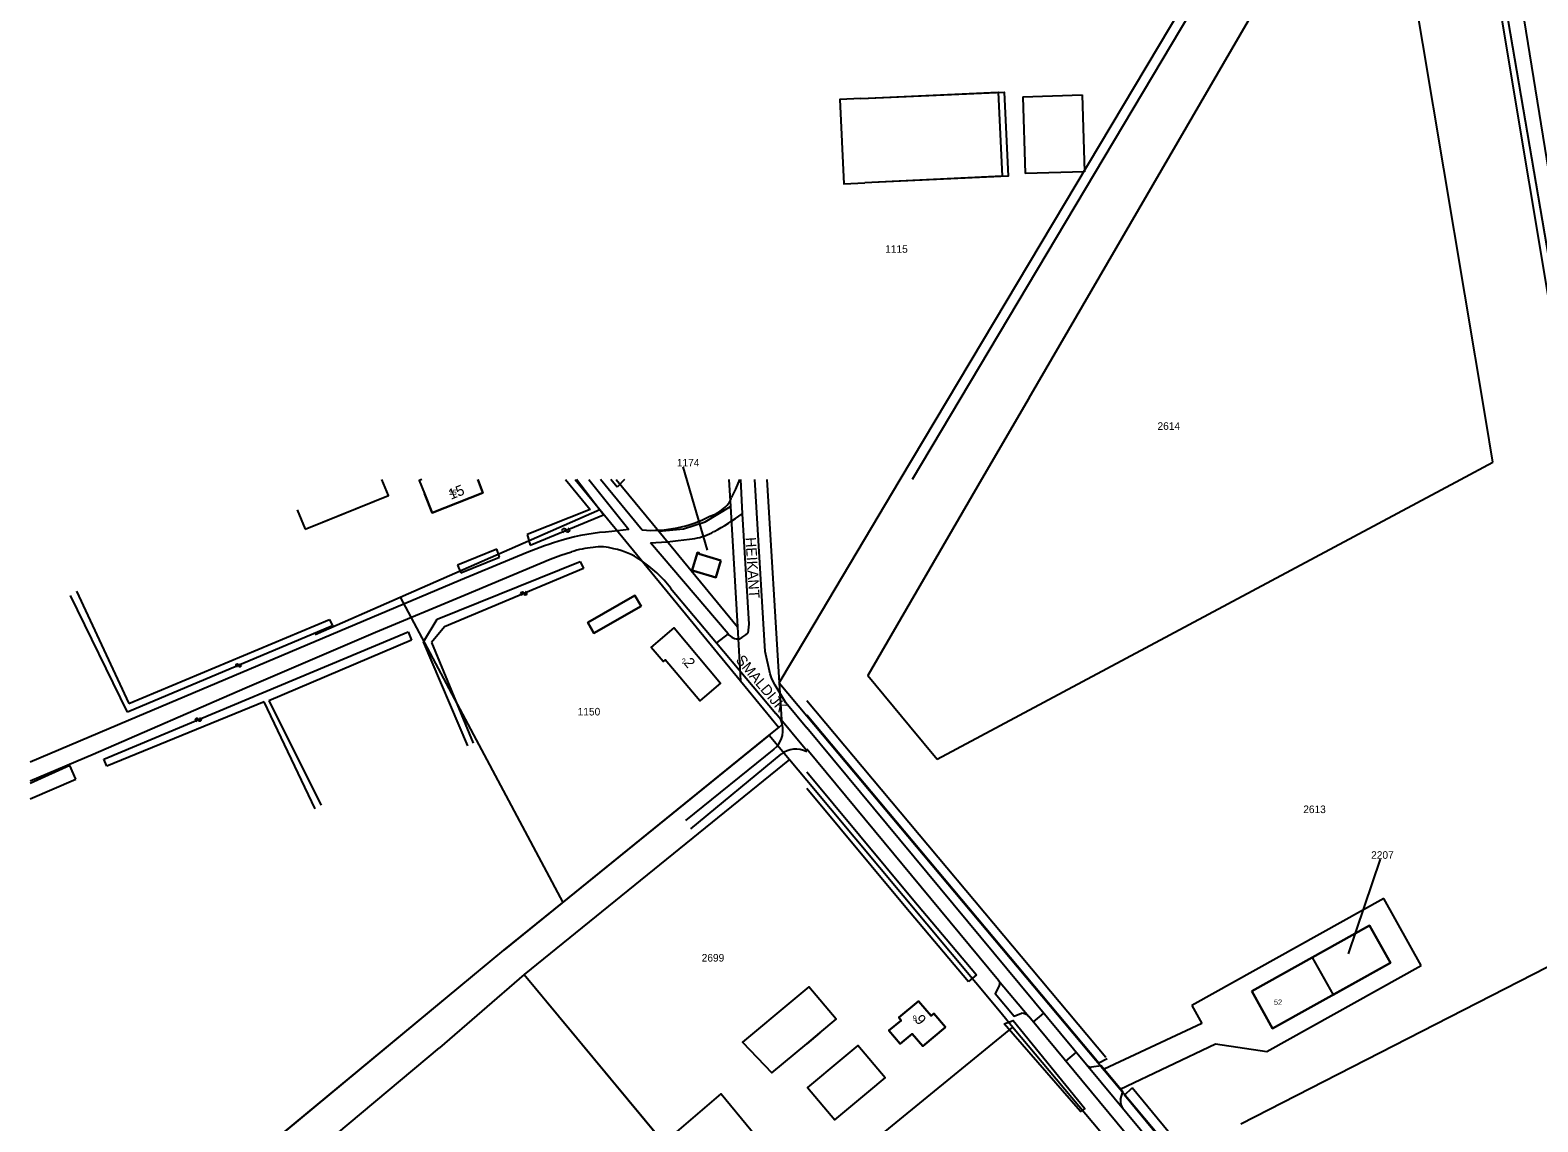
# Model space of a CAD drawing. Extents: x 148816 to 151297, y 399515 to 402500.
# Drawn here: x 148815.6 to 149173.6, y 401847.5 to 402106.7 of the extents above; entities that cross this region are included whole.
import ezdxf

# ---------------------------------------------------------------- set-up
doc = ezdxf.new("R2010")
doc.units = 0
for name, color, linetype in [('B01 Hoofdgebouw  [D] Norm', 7, 'Continuous'), ('B01 Hoofdgebouw  [T] Norm', 7, 'Continuous'), ('B01 hoofgebouw', 7, 'Continuous'), ('G01 perceelsgrens', 7, 'Continuous'), ('G02 sectiegrens', 7, 'Continuous'), ('G04 burgerlijke gemeentegrens', 7, 'Continuous'), ('G04 Gemeentegrens [D] Gem', 7, 'Continuous'), ('S05 Water  Norm', 7, 'Continuous'), ('T04 Haag heg  [D] Gem', 7, 'Continuous'), ('T09 Insteek water  [D] Norm', 7, 'Continuous'), ('T09 Insteek water  [T] Norm', 7, 'Continuous'), ('V00 Kant verharding algemeen  [T] Norm', 7, 'Continuous'), ('V06 Kant onverhard  [D] Norm', 7, 'Continuous'), ('V06 Kant onverhard  [T] Gem', 7, 'Continuous'), ('Z01 perceelnummer', 7, 'Continuous'), ('Z02 huisnummer', 7, 'Continuous'), ('Z02 Huisnummer  [Tekst] Norm', 7, 'Continuous'), ('Z06 straatnaam', 7, 'Continuous')]:
    doc.layers.add(name, color=color, linetype=linetype)

msp = doc.modelspace()

# ---------------------------------------------------------------- linework, layer by layer
at = {"layer": 'B01 Hoofdgebouw  [D] Norm'}
for p, q in [((149051.29, 402090.89), (149065.37, 402091.32)), ((149051.29, 402090.89), (149051.86, 402072.64)), ((149065.37, 402091.32), (149065.93, 402073.08)), ((149065.93, 402073.08), (149051.86, 402072.64))]:
    msp.add_line(p, q, dxfattribs=at)
msp.add_lwpolyline([(149012.84, 402090.43), (149045.46, 402091.97), (149046.4, 402071.99), (149013.77, 402070.45)], dxfattribs=at)
at = {"layer": 'B01 Hoofdgebouw  [T] Norm'}
for p, q in [((149012.84, 402090.43), (149007.84, 402090.2)), ((149007.84, 402090.2), (149008.78, 402070.22)), ((149008.78, 402070.22), (149013.77, 402070.45)), ((148900.66, 401996.19), (148899.12, 402000)), ((148911.07, 401992.06), (148909.21, 401996.7)), ((148923.12, 401996.88), (148911.07, 401992.06)), ((148921.88, 402000), (148923.12, 401996.88)), ((148880.87, 401988.18), (148900.66, 401996.19)), ((148879, 401992.81), (148880.87, 401988.18)), ((148972.74, 401978.22), (148974.09, 401982.7)), ((148974.09, 401982.7), (148974.42, 401982.57)), ((148974.42, 401982.57), (148974.4, 401982.37)), ((148974.4, 401982.37), (148979.62, 401980.8)), ((148979.62, 401980.8), (148978.4, 401976.77)), ((148973.08, 401978.12), (148972.74, 401978.22)), ((148973.14, 401978.33), (148973.08, 401978.12)), ((148978.4, 401976.77), (148973.14, 401978.33)), ((148947.99, 401966.09), (148959.18, 401972.51)), ((148959.18, 401972.51), (148960.64, 401969.97)), ((148960.64, 401969.97), (148949.48, 401963.49)), ((148949.48, 401963.49), (148947.99, 401966.09)), ((148964.7, 401961.54), (148968.52, 401964.76)), ((148968.52, 401964.76), (148979.55, 401951.65)), ((148979.55, 401951.65), (148975.72, 401948.43)), ((149105.65, 401878.52), (149133.57, 401894.13)), ((149133.57, 401894.13), (149138.57, 401885.24)), ((149138.57, 401885.24), (149110.61, 401869.64)), ((149000, 401879.16), (148996.65, 401876.36)), ((149000.49, 401879.57), (149000, 401879.16)), ((149006.94, 401871.86), (149000.49, 401879.57)), ((149110.61, 401869.64), (149105.65, 401878.52)), ((149026.54, 401876.2), (149021.84, 401872.27)), ((149029.52, 401872.7), (149026.54, 401876.2)), ((149003.1, 401868.65), (149006.94, 401871.86)), ((149021.84, 401872.27), (149022.4, 401871.6)), ((149030.2, 401873.26), (149029.52, 401872.7)), ((149032.92, 401869.99), (149030.2, 401873.26)), ((149003.1, 401868.65), (149000, 401866.06)), ((149012.13, 401865.66), (149008.29, 401862.45)), ((149018.58, 401857.94), (149012.13, 401865.66)), ((149014.75, 401854.73), (149018.58, 401857.94))]:
    msp.add_line(p, q, dxfattribs=at)
for points in [[(149021.84, 401872.27), (149022.4, 401871.6), (149019.48, 401869.18), (149022.14, 401866.01), (149025.04, 401868.44), (149027.52, 401865.48), (149032.92, 401869.99)], [(149008.29, 401862.45), (149000.21, 401855.7), (149006.68, 401847.97), (149014.75, 401854.73)]]:
    msp.add_lwpolyline(points, dxfattribs=at)
at = {"layer": 'B01 hoofgebouw'}
for points in [[(149012.84, 402090.43), (149007.84, 402090.2), (149008.78, 402070.22), (149013.77, 402070.45)], [(149012.84, 402090.43), (149046.85, 402091.99), (149047.79, 402072.02), (149013.77, 402070.45)], [(148883.3, 401989.16), (148900.66, 401996.19), (148899.12, 402000)], [(148908.58, 402000), (148907.98, 401999.76), (148909.21, 401996.7)], [(148909.21, 401996.7), (148911.07, 401992.06), (148923.12, 401996.88), (148921.88, 402000)], [(148979.62, 401980.8), (148974.4, 401982.37), (148974.42, 401982.57), (148974.09, 401982.7), (148972.74, 401978.22), (148973.08, 401978.12), (148973.14, 401978.33), (148978.4, 401976.77), (148979.62, 401980.8)], [(148960.64, 401969.97), (148959.18, 401972.51), (148947.99, 401966.09), (148949.48, 401963.49), (148960.64, 401969.97)], [(148964.7, 401961.54), (148968.52, 401964.76), (148979.55, 401951.65), (148975.72, 401948.43)], [(148975.72, 401948.43), (148974.59, 401947.48), (148966.36, 401957.21), (148965.89, 401956.81), (148963.06, 401960.16), (148964.7, 401961.54)], [(149105.65, 401878.52), (149110.61, 401869.64), (149138.57, 401885.24), (149133.57, 401894.13), (149105.65, 401878.52)], [(149000, 401879.16), (148996.65, 401876.36)], [(149003.1, 401868.65), (149006.94, 401871.86), (149000.49, 401879.57), (149000, 401879.16)], [(148996.65, 401876.36), (148984.73, 401866.4), (148991.69, 401859.11), (149000, 401866.06)], [(149032.92, 401869.99), (149027.52, 401865.48), (149025.04, 401868.44), (149022.14, 401866.01), (149019.48, 401869.18), (149022.4, 401871.6), (149021.84, 401872.27), (149026.54, 401876.2), (149029.52, 401872.7), (149030.2, 401873.26), (149032.92, 401869.99)], [(149000, 401866.06), (149003.1, 401868.65)], [(149014.75, 401854.73), (149018.58, 401857.94), (149012.13, 401865.66), (149008.29, 401862.45)], [(149008.29, 401862.45), (149000.21, 401855.7), (149006.68, 401847.97), (149014.75, 401854.73)], [(148993.77, 401837.04), (148983.13, 401828.2), (148969.14, 401845.12), (148979.68, 401854.17), (148993.77, 401837.04)]]:
    msp.add_lwpolyline(points, dxfattribs=at)
at = {"layer": 'G01 perceelsgrens'}
for points in [[(149148.04, 402211.15), (149183.21, 402000)], [(149052.8, 402019.43), (149136.26, 402163.13)], [(149161.19, 402014.26), (149136.26, 402163.13)], [(149052.8, 402019.43), (149041.51, 402000)], [(149162.89, 402004.11), (149161.19, 402014.26)], [(149155.2, 402000), (149162.89, 402004.11)], [(148945.01, 402000), (148950.88, 401992.86)], [(148954.77, 402000), (148964.88, 401987.73)], [(148981.51, 402000), (148981.88, 401993.58)], [(148990.52, 402000), (148993.46, 401951.73)], [(149041.51, 402000), (149014.48, 401953.46), (149024.39, 401941.55)], [(149030.97, 401933.65), (149155.2, 402000)], [(148964.88, 401987.73), (148970.75, 401988.27), (148975.85, 401989.97), (148981.88, 401993.58)], [(148981.88, 401993.58), (148983.55, 401965.05)], [(148903.44, 401972.08), (148950.88, 401992.86)], [(148950.88, 401992.86), (148984.3, 401952.2)], [(148964.88, 401987.73), (148983.55, 401965.05)], [(148883.3, 401963.25), (148903.44, 401972.08)], [(148903.44, 401972.08), (148942.08, 401899.6)], [(148983.55, 401965.05), (148984.3, 401952.2)], [(148984.3, 401952.2), (148993.36, 401941.17)], [(148993.46, 401951.73), (149000, 401943.93)], [(149000, 401943.93), (149186.03, 401722.29)], [(149024.39, 401941.55), (149030.97, 401933.65)], [(148995.86, 401933.54), (148932.87, 401882.49), (148986.05, 401818.5), (148987.29, 401819.63)], [(149138.57, 401885.24), (149133.57, 401894.13), (149120.03, 401886.56), (149124.98, 401877.66), (149138.57, 401885.24)], [(149103.04, 401847.05), (149182.33, 401887.6)], [(149000, 401830.02), (149048.93, 401870.02)]]:
    msp.add_lwpolyline(points, dxfattribs=at)
at = {"layer": 'G02 sectiegrens'}
for points in [[(148991.05, 401939.3), (148995.86, 401933.54)], [(148995.86, 401933.54), (149000, 401928.59)], [(149000, 401928.59), (149045.73, 401873.86), (149048.93, 401870.02)], [(149048.93, 401870.02), (149049.26, 401869.63), (149071.21, 401843.36)]]:
    msp.add_lwpolyline(points, dxfattribs=at)
at = {"layer": 'G04 burgerlijke gemeentegrens'}
for points in [[(149022.21, 402000), (149103.04, 402135.68)], [(149000, 401962.71), (149022.21, 402000)], [(148993.46, 401951.73), (149000, 401962.71)], [(148993.46, 401951.73), (148994.07, 401941.74)], [(148942.08, 401899.6), (148991.05, 401939.3)], [(148991.05, 401939.3), (148993.36, 401941.17)], [(148993.36, 401941.17), (148994.07, 401941.74)], [(148883.3, 401851.18), (148928.11, 401888.28), (148942.08, 401899.6)]]:
    msp.add_lwpolyline(points, dxfattribs=at)
at = {"layer": 'G04 Gemeentegrens [D] Gem'}
for points in [[(149022.21, 402000), (149103.04, 402135.68)], [(149000, 401962.71), (149022.21, 402000)], [(148993.46, 401951.73), (149000, 401962.71)], [(148993.46, 401951.73), (148994.07, 401941.74)], [(148942.08, 401899.6), (148991.05, 401939.3)], [(148991.05, 401939.3), (148993.36, 401941.17)], [(148993.36, 401941.17), (148994.07, 401941.74)], [(148815.61, 401795.14), (148928.11, 401888.28), (148942.08, 401899.6)]]:
    msp.add_lwpolyline(points, dxfattribs=at)
at = {"layer": 'S05 Water  Norm'}
for centre, radius, start, end in [((148942.36, 401987.79), 0.529, 49.9997, 173.8547), ((148942.56, 401987.27), 0.529, 49.9997, 173.8547), ((148943.04, 401988.61), 0.529, 229.9997, 353.8547), ((148943.24, 401988.09), 0.529, 229.9997, 353.8547), ((148932.48, 401972.82), 0.436, 51.0122, 174.8672), ((148932.66, 401972.4), 0.436, 51.0122, 174.8672), ((148933.02, 401973.5), 0.436, 231.0122, 354.8672), ((148933.2, 401973.08), 0.436, 231.0122, 354.8672), ((148864.78, 401955.77), 0.373, 50.8406, 174.6956), ((148864.93, 401955.41), 0.373, 50.8406, 174.6956), ((148865.25, 401956.35), 0.373, 230.8406, 354.6956), ((148865.4, 401955.99), 0.373, 230.8406, 354.6956), ((148855.17, 401942.87), 0.425, 51.0428, 174.8978), ((148855.34, 401942.45), 0.425, 51.0428, 174.8978), ((148855.7, 401943.53), 0.425, 231.0428, 354.8978), ((148855.87, 401943.11), 0.425, 231.0428, 354.8978)]:
    msp.add_arc(centre, radius, start, end, dxfattribs=at)
at = {"layer": 'T04 Haag heg  [D] Gem'}
for p, q in [((148995.86, 401933.54), (148932.87, 401882.49)), ((148932.87, 401882.49), (148912.77, 401865.12)), ((148932.87, 401882.49), (148982.58, 401822.67)), ((148815.61, 401783.75), (148912.77, 401865.12))]:
    msp.add_line(p, q, dxfattribs=at)
at = {"layer": 'T09 Insteek water  [D] Norm'}
for p, q in [((149146.84, 402204.44), (149025.05, 402000)), ((148991.05, 401939.3), (148928.11, 401888.28)), ((148815.61, 401795.14), (148928.11, 401888.28))]:
    msp.add_line(p, q, dxfattribs=at)
at = {"layer": 'T09 Insteek water  [T] Norm'}
for p, q in [((149154.02, 402182.14), (149185.09, 402000)), ((149163.59, 402150.77), (149180.14, 402048.28)), ((148942.73, 402000), (148948.61, 401992.92)), ((148951.77, 401991.63), (148945.34, 402000)), ((148948.61, 401992.92), (148933.63, 401986.98)), ((148934.35, 401984.45), (148951.77, 401991.63)), ((148933.63, 401986.98), (148934.35, 401984.45)), ((148912.27, 401966.85), (148946.2, 401980.56)), ((148947.02, 401978.91), (148913.98, 401965.03)), ((148946.2, 401980.56), (148947.02, 401978.91)), ((148838.69, 401944.81), (148825.2, 401972.48)), ((148826.62, 401973.46), (148839, 401946.87)), ((148887.39, 401965.24), (148838.69, 401944.81)), ((148839, 401946.87), (148886.68, 401966.81)), ((148908.99, 401961.51), (148912.27, 401966.85)), ((148913.98, 401965.03), (148910.93, 401961.35)), ((148833.13, 401933.62), (148905.33, 401963.84)), ((148906.14, 401961.9), (148872.24, 401947.47)), ((148905.33, 401963.84), (148906.14, 401961.9)), ((148919.52, 401936.75), (148908.99, 401961.51)), ((148910.93, 401961.35), (148920.76, 401937.44)), ((148871.14, 401947.22), (148833.83, 401931.95)), ((148883.27, 401921.86), (148871.14, 401947.22)), ((148872.24, 401947.47), (148884.69, 401922.7)), ((149070.98, 401862.82), (149000, 401947.43)), ((149069.34, 401861.44), (149000, 401944.09)), ((148825.06, 401932.14), (148815.61, 401927.83)), ((148826.48, 401928.86), (148825.06, 401932.14)), ((148815.61, 401924.2), (148826.48, 401928.86)), ((149040.28, 401882.39), (149038.39, 401880.8)), ((149071.29, 401862.45), (149069.34, 401861.44)), ((149075.47, 401853.87), (149077.26, 401855.58)), ((149122.68, 401796.61), (149075.47, 401853.87)), ((149124.59, 401798.18), (149077.26, 401855.58))]:
    msp.add_line(p, q, dxfattribs=at)
for points in [[(149000, 401930.57), (149025.04, 401900.56), (149040.28, 401882.39)], [(149000, 401926.72), (149023.14, 401898.97), (149038.39, 401880.8)], [(149046.83, 401870.75), (149049.02, 401871.61), (149066.04, 401850.7), (149064.99, 401850), (149046.83, 401870.75)]]:
    msp.add_lwpolyline(points, dxfattribs=at)
at = {"layer": 'V00 Kant verharding algemeen  [T] Norm'}
for p, q in [((148954.98, 401998.18), (148953.49, 402000)), ((148956.73, 402000), (148954.98, 401998.18)), ((148984.26, 402000), (148984.69, 401991.85)), ((148990.09, 401959.2), (148987.65, 402000)), ((148984.69, 401991.85), (148986.28, 401965.66)), ((148926.4, 401983.5), (148917.07, 401979.67)), ((148927.07, 401981.58), (148926.4, 401983.5)), ((148917.07, 401979.67), (148917.87, 401977.82)), ((148917.87, 401977.82), (148927.07, 401981.58)), ((148886.68, 401966.81), (148887.39, 401965.24)), ((148986.28, 401965.66), (148985.98, 401963.54)), ((148981.36, 401963.34), (148978.54, 401961.2)), ((148978.54, 401961.2), (148992.63, 401944.45)), ((148991.29, 401953.84), (148990.09, 401959.2)), ((148991.7, 401952.68), (148991.29, 401953.84)), ((148992.46, 401951.16), (148991.7, 401952.68)), ((148995.01, 401946.98), (148992.46, 401951.16)), ((149000, 401940.97), (148995.01, 401946.98)), ((149000, 401935.58), (148992.63, 401944.45)), ((149045.52, 401881.1), (149000, 401935.96)), ((148833.83, 401931.95), (148833.13, 401933.62)), ((149136.98, 401900.5), (149091.44, 401875.11)), ((149145.88, 401884.6), (149136.98, 401900.5)), ((149109.27, 401864.19), (149145.88, 401884.6)), ((149091.44, 401875.11), (149093.81, 401870.85)), ((149085.43, 401833.03), (149052.73, 401872.49)), ((149093.81, 401870.85), (149070.57, 401859.99)), ((149074.44, 401855.3), (149097.06, 401866.06)), ((149097.06, 401866.06), (149109.27, 401864.19))]:
    msp.add_line(p, q, dxfattribs=at)
for points in [[(149120.49, 401795.94), (149000, 401941.07)], [(149045.75, 401879.98), (149044.76, 401877.97), (149049.23, 401872.62), (149050.99, 401873.3)], [(149074.5, 401852.8), (149075.02, 401854.6), (149069.91, 401860.79), (149067.61, 401860.51)]]:
    msp.add_lwpolyline(points, dxfattribs=at)
for centre, radius, start, end in [((148983.59, 401964.91), 2.73, 215.095, 278.6263), ((148981.27, 401968.42), 6.78, 293.7855, 314.0125), ((149044.9, 401880.38), 0.945, 334.5826, 49.4102), ((149051.07, 401871.2), 2.1, 37.814, 92.0579), ((149067.54, 401861.83), 1.33, 228.5851, 272.9288), ((149076.96, 401852.39), 2.5, 170.6267, 223.3181)]:
    msp.add_arc(centre, radius, start, end, dxfattribs=at)
at = {"layer": 'V06 Kant onverhard  [D] Norm'}
msp.add_line((149045.52, 401881.1), (149052.73, 401872.49), dxfattribs=at)
for points in [[(149053.79, 401871.21), (149056.28, 401873.28)], [(149063.97, 401864.02), (149061.46, 401861.95)]]:
    msp.add_lwpolyline(points, dxfattribs=at)
at = {"layer": 'V06 Kant onverhard  [T] Gem'}
for p, q in [((148948.29, 402000), (148957.74, 401988.15)), ((148960.9, 401988.02), (148951.04, 402000)), ((148983.04, 401997.69), (148982.16, 401995.81)), ((148984, 402000), (148983.04, 401997.69)), ((148957.74, 401988.15), (148953.74, 401987.65)), ((148933.64, 401982.66), (148917.76, 401976.15)), ((148941.6, 401982.04), (148944.13, 401982.8)), ((148981.36, 401963.34), (148962.87, 401985)), ((148918.89, 401972.59), (148939.1, 401981.12)), ((148939.1, 401981.12), (148941.6, 401982.04)), ((148917.76, 401976.15), (148838.98, 401942.79)), ((148897.57, 401963.75), (148918.89, 401972.59)), ((148967.68, 401974.23), (148978.54, 401961.2)), ((148866.57, 401950.47), (148897.57, 401963.75)), ((148830.53, 401934.78), (148866.57, 401950.47)), ((148838.98, 401942.79), (148815.61, 401932.91)), ((148992.19, 401935.96), (148971.19, 401919.08)), ((148815.61, 401928.49), (148830.53, 401934.78)), ((148972.44, 401917.09), (148993.92, 401934.77))]:
    msp.add_line(p, q, dxfattribs=at)
for centre, radius, start, end in [((148973.9, 402000.58), 9.79, 289.33, 313.275), ((148977.76, 401997.01), 4.56, 308.6865, 344.7213), ((148963.18, 402018.26), 30.32, 265.6914, 297.4166), ((148948.37, 402042.62), 62.43, 298.3075, 305.5805), ((148956.85, 401933.89), 53.85, 93.3055, 106.0904), ((148959.27, 402077.43), 92.5, 272.2297, 278.8046), ((148971.11, 401999.54), 13.72, 279.7262, 299.9966), ((148968.3, 401899.07), 90.49, 106.9466, 112.5188), ((148950.89, 401963.21), 20.73, 94.5186, 109.0447), ((148951.04, 401972.71), 11.3, 73.9341, 99.0731), ((148950.83, 401966.8), 17.1, 55.3074, 78.7316), ((148942.54, 401954.36), 32.05, 38.3063, 55.7751), ((148988.4, 401940.56), 5.96, 309.5091, 24.5142), ((148997.36, 401930.57), 5.43, 60.9934, 129.3471)]:
    msp.add_arc(centre, radius, start, end, dxfattribs=at)
at = {"layer": 'Z01 perceelnummer'}
for points in [[(148970.61, 402003.01), (148976.36, 401983.24)], [(149136.12, 401909.85), (149128.58, 401887.42)]]:
    msp.add_lwpolyline(points, dxfattribs=at)

# ---------------------------------------------------------------- texts
for s, p in [('1115', (149018.62, 402053.84)), ('2614', (149083.28, 402011.8)), ('1174', (148969.16, 402003.11)), ('1150', (148945.61, 401943.99)), ('2613', (149117.88, 401920.81)), ('2207', (149134, 401909.96)), ('2699', (148975.05, 401885.56))]:
    msp.add_text(s, height=1.8, dxfattribs=at).set_placement(p)
at = {"layer": 'Z02 huisnummer'}
for s, rotation, p in [('15', 21.7695, (148915.51, 401995.18)), ('2', 310.0917, (148970.62, 401956.43)), ('9', 310.4148, (149025.46, 401871.68))]:
    msp.add_text(s, height=2.5, rotation=rotation, dxfattribs=at).set_placement(p)
at = {"layer": 'Z02 Huisnummer  [Tekst] Norm'}
for s, p in [('15', (148914.99, 401996.32)), ('2', (148970.31, 401956.26)), ('52', (149110.93, 401875.3)), ('9', (149025.15, 401871.51))]:
    msp.add_text(s, height=1.25, dxfattribs=at).set_placement(p)
at = {"layer": 'Z06 straatnaam'}
for s, rotation, p in [('HEIKANT', 273.5549, (148985.43, 401986.22)), ('SMALDIJK', 310.011, (148982.99, 401957.05))]:
    msp.add_text(s, height=2.5, rotation=rotation, dxfattribs=at).set_placement(p)

doc.saveas('drawing.dxf')
